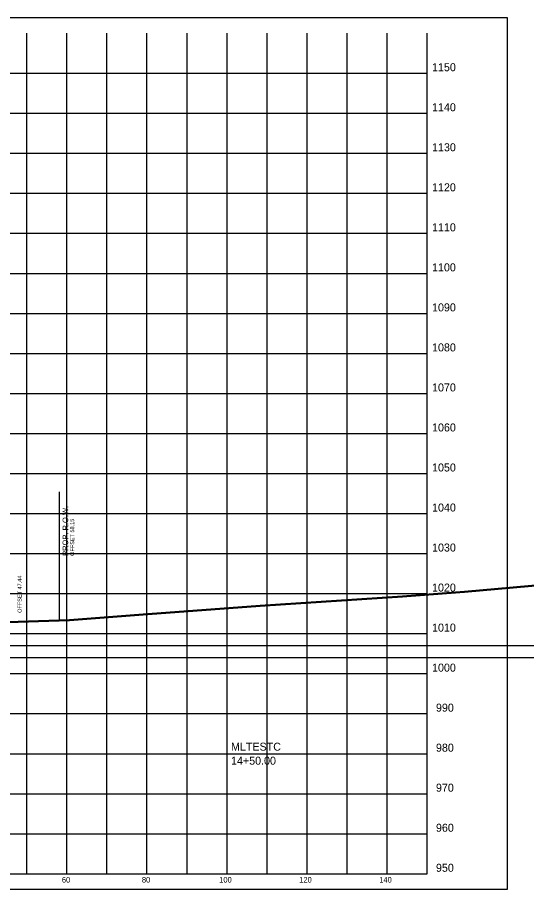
# Model space of a CAD drawing. Extents: x 1131015 to 1136271, y 133453 to 174329.
# Drawn here: x 1131388.1 to 1131515.3, y 164609.7 to 164827.6 of the extents above; entities that cross this region are included whole.
import ezdxf

# ---------------------------------------------------------------- set-up
doc = ezdxf.new("R2010")
doc.units = 0
for name, color, linetype in [('DESIGN - ROW - Right-of-Way and Easement Labels', 7, 'Continuous'), ('DESIGN - ROW - Right-of-Way Linework', 7, 'Continuous'), ('DESIGN - SCRATCH - User 1', 7, 'Continuous'), ('DESIGN - SHEET - Corner Text', 7, 'Continuous'), ('DESIGN - SHEET - Light Grid', 7, 'Continuous'), ('DESIGN - SHEET - Linework', 7, 'Continuous'), ('DESIGN - SHEET - Plot Shape', 7, 'Continuous'), ('DESIGN - TYPICAL - Slope Tie Text', 7, 'Continuous'), ('DESIGN - TYPICAL - Warning Text', 7, 'Continuous'), ('SURVEY - GROUND - Bottom of Topsoil Layer', 7, 'Continuous'), ('SURVEY - GROUND - Top of Ground', 7, 'Continuous')]:
    doc.layers.add(name, color=color, linetype=linetype)

msp = doc.modelspace()

# ---------------------------------------------------------------- linework, layer by layer
at = {"layer": 'DESIGN - ROW - Right-of-Way Linework'}
msp.add_line((1131398.61, 164677.08), (1131398.61, 164709.08), dxfattribs=at)
at = {"layer": 'DESIGN - SCRATCH - User 1'}
for p, q in [((1131366.88, 164670.66), (1131786.53, 164670.66)), ((1131340.46, 164667.66), (1131786.53, 164667.66))]:
    msp.add_line(p, q, dxfattribs=at)
at = {"layer": 'DESIGN - SHEET - Light Grid'}
msp.add_line((1131340.46, 164667.66), (1131640.46, 164667.66), dxfattribs=at)
at = {"layer": 'DESIGN - SHEET - Linework'}
for p, q in [((1131390.46, 164613.66), (1131390.46, 164823.66)), ((1131400.46, 164613.66), (1131400.46, 164823.66)), ((1131410.46, 164613.66), (1131410.46, 164823.66)), ((1131420.46, 164613.66), (1131420.46, 164823.66)), ((1131430.46, 164613.66), (1131430.46, 164823.66)), ((1131440.46, 164613.66), (1131440.46, 164823.66)), ((1131450.46, 164613.66), (1131450.46, 164823.66)), ((1131460.46, 164613.66), (1131460.46, 164823.66)), ((1131470.46, 164613.66), (1131470.46, 164823.66)), ((1131480.46, 164613.66), (1131480.46, 164823.66)), ((1131190.46, 164813.66), (1131490.46, 164813.66)), ((1131190.46, 164803.66), (1131490.46, 164803.66)), ((1131190.46, 164793.66), (1131490.46, 164793.66)), ((1131190.46, 164783.66), (1131490.46, 164783.66)), ((1131190.46, 164773.66), (1131490.46, 164773.66)), ((1131190.46, 164763.66), (1131490.46, 164763.66)), ((1131190.46, 164753.66), (1131490.46, 164753.66)), ((1131190.46, 164743.66), (1131490.46, 164743.66)), ((1131190.46, 164733.66), (1131490.46, 164733.66)), ((1131190.46, 164723.66), (1131490.46, 164723.66)), ((1131190.46, 164713.66), (1131490.46, 164713.66)), ((1131190.46, 164703.66), (1131490.46, 164703.66)), ((1131190.46, 164693.66), (1131490.46, 164693.66)), ((1131190.46, 164683.66), (1131490.46, 164683.66)), ((1131190.46, 164673.66), (1131490.46, 164673.66)), ((1131190.46, 164663.66), (1131490.46, 164663.66)), ((1131190.46, 164653.66), (1131490.46, 164653.66)), ((1131190.46, 164643.66), (1131490.46, 164643.66)), ((1131190.46, 164633.66), (1131490.46, 164633.66)), ((1131190.46, 164623.66), (1131490.46, 164623.66))]:
    msp.add_line(p, q, dxfattribs=at)
msp.add_lwpolyline([(1131190.46, 164823.66), (1131190.46, 164613.66), (1131490.46, 164613.66), (1131490.46, 164823.66)], dxfattribs=at)
at = {"layer": 'DESIGN - SHEET - Plot Shape'}
msp.add_lwpolyline([(1131170.46, 164827.6), (1131510.46, 164827.6), (1131510.46, 164609.72), (1131170.46, 164609.72)], close=True, dxfattribs=at)
at = {"layer": 'SURVEY - GROUND - Bottom of Topsoil Layer'}
for p, q in [((1131499.8, 164683.98), (1131532.43, 164686.91)), ((1131448.72, 164680.54), (1131484.33, 164682.81)), ((1131484.33, 164682.81), (1131497.6, 164683.81)), ((1131497.6, 164683.81), (1131499.8, 164683.98)), ((1131418.43, 164678.25), (1131448.72, 164680.54)), ((1131401.08, 164676.91), (1131418.43, 164678.25)), ((1131365.26, 164675.77), (1131401.08, 164676.91))]:
    msp.add_line(p, q, dxfattribs=at)
at = {"layer": 'SURVEY - GROUND - Top of Ground'}
for p, q in [((1131499.8, 164684.23), (1131532.43, 164687.16)), ((1131448.72, 164680.79), (1131484.33, 164683.06)), ((1131484.33, 164683.06), (1131497.6, 164684.06)), ((1131497.6, 164684.06), (1131499.8, 164684.23)), ((1131418.43, 164678.5), (1131448.72, 164680.79)), ((1131401.08, 164677.16), (1131418.43, 164678.5)), ((1131365.26, 164676.02), (1131401.08, 164677.16))]:
    msp.add_line(p, q, dxfattribs=at)

# ---------------------------------------------------------------- texts
at = {"layer": 'DESIGN - ROW - Right-of-Way and Easement Labels'}
for s, height, p in [('PROP. R.O.W.', 1.4, (1131400.76, 164693.08)), ('OFFSET 58.15', 1, (1131402.26, 164693.08))]:
    msp.add_text(s, height=height, rotation=90, dxfattribs=at).set_placement(p)
at = {"layer": 'DESIGN - SHEET - Corner Text'}
for s, height, p in [('1150', 2, (1131491.7, 164814.16)), ('1140', 2, (1131491.7, 164804.16)), ('1130', 2, (1131491.7, 164794.16)), ('1120', 2, (1131491.7, 164784.16)), ('1110', 2, (1131491.7, 164774.16)), ('1100', 2, (1131491.7, 164764.16)), ('1090', 2, (1131491.7, 164754.16)), ('1080', 2, (1131491.7, 164744.16)), ('1070', 2, (1131491.7, 164734.16)), ('1060', 2, (1131491.7, 164724.16)), ('1050', 2, (1131491.7, 164714.16)), ('1040', 2, (1131491.7, 164704.16)), ('1030', 2, (1131491.7, 164694.16)), ('1020', 2, (1131491.7, 164684.16)), ('1010', 2, (1131491.7, 164674.16)), ('1000', 2, (1131491.7, 164664.16)), ('990', 2, (1131492.68, 164654.16)), ('980', 2, (1131492.68, 164644.16)), ('970', 2, (1131492.68, 164634.16)), ('960', 2, (1131492.68, 164624.16)), ('950', 2, (1131492.68, 164614.16)), ('60', 1.4, (1131399.19, 164611.46)), ('80', 1.4, (1131419.19, 164611.46)), ('100', 1.4, (1131438.51, 164611.46)), ('120', 1.4, (1131458.51, 164611.46)), ('140', 1.4, (1131478.51, 164611.46))]:
    msp.add_text(s, height=height, dxfattribs=at).set_placement(p)
at = {"layer": 'DESIGN - TYPICAL - Slope Tie Text'}
msp.add_text('OFFSET 47.44', height=1, rotation=90, dxfattribs=at).set_placement((1131389.12, 164678.85))
at = {"layer": 'DESIGN - TYPICAL - Warning Text'}
for s, p in [('MLTESTC', (1131441.46, 164644.41)), ('14+50.00', (1131441.46, 164640.91))]:
    msp.add_text(s, height=2, dxfattribs=at).set_placement(p)

doc.saveas('drawing.dxf')
